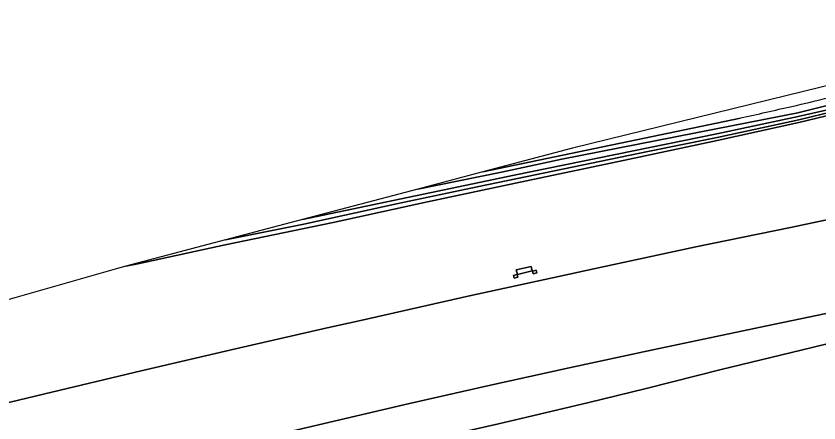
# Model space of a CAD drawing. Extents: x 158472 to 159562, y 388525 to 389606.
# Drawn here: x 159160.9 to 159327, y 389508.1 to 389592.2 of the extents above; entities that cross this region are included whole.
import ezdxf

# ---------------------------------------------------------------- set-up
doc = ezdxf.new("R2010")
doc.units = 0
for name, color, linetype in [('IMGEO_Berm_groen', 7, 'Continuous'), ('IMGEO_Fietspad_gesloten', 7, 'Continuous'), ('IMGEO_Oever', 7, 'Continuous'), ('IMGEO_Rijbaan_autosnelweg', 7, 'Continuous'), ('IMGEO_Sloot', 7, 'Continuous'), ('IMGEO_Terreindeel_gesloten', 7, 'Continuous')]:
    doc.layers.add(name, color=color, linetype=linetype)

msp = doc.modelspace()

# ---------------------------------------------------------------- linework, layer by layer
at = {"layer": 'IMGEO_Berm_groen'}
for points in [[(159244.01, 389556.43), (159244.02, 389556.43), (159261.36, 389559.91), (159273.82, 389562.61), (159305.39, 389568.78), (159322.64, 389572.17), (159337.33, 389575.83), (159363.15, 389582.22), (159375.56, 389585.5), (159379.97, 389586.8), (159379.36, 389588.61)], [(159337.71, 389573.79), (159322.84, 389570.18), (159305.92, 389566.43), (159286.87, 389562.4), (159266.51, 389558.13), (159246.01, 389553.78), (159226.51, 389549.52), (159204.18, 389544.89), (159186.09, 389540.95), (159183.66, 389540.45), (159181.88, 389539.98), (159130.7, 389525.36)], [(159310.77, 389571.11), (159257.5, 389560.01), (159244.02, 389556.43), (159244.01, 389556.43)], [(159147.59, 389509.46), (159166.89, 389514.11), (159186.82, 389518.84), (159206.3, 389523.39), (159225.27, 389527.72), (159231.89, 389529.19), (159254.68, 389534.32), (159270.28, 389537.75), (159282.01, 389540.26), (159301.52, 389544.49), (159321.13, 389548.5), (159340.6, 389552.62)], [(159335.07, 389532.04), (159316.21, 389528.12), (159292.66, 389523.19), (159275.3, 389519.44), (159259.07, 389515.89), (159242.27, 389512.1), (159221.13, 389507.13), (159201.16, 389502.42), (159178.87, 389497.19), (159159.07, 389492.43)], [(159160.2, 389484.88), (159171.63, 389487.5), (159180.8, 389489.6), (159193.59, 389492.52), (159204.41, 389495.01), (159215.3, 389497.51), (159225.82, 389499.97), (159238.04, 389502.68), (159248.56, 389505.09), (159260.71, 389507.88), (159266.55, 389509.23), (159279.37, 389512.29), (159291.22, 389515.18), (159306.77, 389519.08), (159323.29, 389523.14), (159337.14, 389526.5)]]:
    msp.add_lwpolyline(points, dxfattribs=at)
for points in [[(159267.43, 389540.41), (159267.66, 389539.49), (159264.61, 389538.77), (159264.38, 389539.74)], [(159263.83, 389538.55), (159264.6, 389538.72), (159264.72, 389538.19), (159263.95, 389538.01)], [(159268.49, 389539.64), (159268.63, 389539.1), (159267.85, 389538.92), (159267.72, 389539.46)]]:
    msp.add_lwpolyline(points, close=True, dxfattribs=at)
for centre, radius, start, end in [((159229.29, 389973.04), 410.01, 282.9774, 285.1966), ((158836.55, 391693.4), 2174.62, 282.59571, 282.88188)]:
    msp.add_arc(centre, radius, start, end, dxfattribs=at)
at = {"layer": 'IMGEO_Fietspad_gesloten'}
msp.add_lwpolyline([(159384.25, 389591.06), (159374.11, 389588.8), (159345.96, 389582.05), (159275.98, 389564.9), (159257.5, 389560.01), (159310.77, 389571.11)], dxfattribs=at)
for centre, radius, start, end in [((159229.29, 389973.04), 410.01, 282.9774, 285.1966), ((158836.55, 391693.4), 2174.62, 282.59571, 282.88188)]:
    msp.add_arc(centre, radius, start, end, dxfattribs=at)
at = {"layer": 'IMGEO_Oever'}
for points in [[(159337.33, 389575.83), (159322.64, 389572.17), (159305.39, 389568.78), (159273.82, 389562.61), (159261.36, 389559.91), (159244.02, 389556.43), (159244.01, 389556.43)], [(159337.6, 389574.35), (159322.85, 389570.73), (159305.95, 389567.07), (159291.6, 389564.22), (159256.63, 389556.97), (159239.58, 389553.39), (159220.42, 389549.17), (159204.23, 389545.9), (159183.66, 389540.45)], [(159183.66, 389540.45), (159186.09, 389540.95), (159204.18, 389544.89), (159226.51, 389549.52), (159246.01, 389553.78), (159266.51, 389558.13), (159286.87, 389562.4), (159305.92, 389566.43), (159322.84, 389570.18), (159337.71, 389573.79)], [(159244.01, 389556.43), (159220.18, 389550.12), (159220.19, 389550.12), (159263.93, 389559.32), (159305.84, 389567.81), (159322.69, 389571.44), (159337.57, 389574.83)]]:
    msp.add_lwpolyline(points, dxfattribs=at)
at = {"layer": 'IMGEO_Rijbaan_autosnelweg'}
for points in [[(159340.6, 389552.62), (159321.13, 389548.5), (159301.52, 389544.49), (159282.01, 389540.26), (159270.28, 389537.75), (159254.68, 389534.32), (159231.89, 389529.19), (159225.27, 389527.72), (159206.3, 389523.39), (159186.82, 389518.84), (159166.89, 389514.11), (159147.59, 389509.46)], [(159159.07, 389492.43), (159178.87, 389497.19), (159201.16, 389502.42), (159221.13, 389507.13), (159242.27, 389512.1), (159259.07, 389515.89), (159275.3, 389519.44), (159292.66, 389523.19), (159316.21, 389528.12), (159335.07, 389532.04)], [(159337.14, 389526.5), (159323.29, 389523.14), (159306.77, 389519.08), (159291.22, 389515.18), (159279.37, 389512.29), (159266.55, 389509.23), (159260.71, 389507.88), (159248.56, 389505.09), (159238.04, 389502.68), (159225.82, 389499.97), (159215.3, 389497.51), (159204.41, 389495.01), (159193.59, 389492.52), (159180.8, 389489.6), (159171.63, 389487.5), (159160.2, 389484.88)]]:
    msp.add_lwpolyline(points, dxfattribs=at)
at = {"layer": 'IMGEO_Sloot'}
msp.add_lwpolyline([(159204.23, 389545.9), (159220.42, 389549.17), (159239.58, 389553.39), (159256.63, 389556.97), (159291.6, 389564.22), (159305.95, 389567.07), (159322.85, 389570.73), (159337.6, 389574.35), (159360.46, 389580.19), (159375.9, 389584.01), (159391.48, 389588.46), (159402.34, 389591.6), (159402.53, 389591.66), (159402.53, 389592.19), (159402.36, 389592.14), (159391.32, 389589.05), (159375.77, 389584.48), (159337.57, 389574.83), (159322.69, 389571.44), (159305.84, 389567.81), (159263.93, 389559.32), (159220.19, 389550.12), (159220.18, 389550.12), (159204.23, 389545.9)], dxfattribs=at)
at = {"layer": 'IMGEO_Terreindeel_gesloten'}
for points in [[(159267.43, 389540.41), (159264.38, 389539.74), (159264.61, 389538.77), (159267.66, 389539.49)], [(159263.83, 389538.55), (159263.95, 389538.01), (159264.72, 389538.19), (159264.6, 389538.72)], [(159268.49, 389539.64), (159267.72, 389539.46), (159267.85, 389538.92), (159268.63, 389539.1)]]:
    msp.add_lwpolyline(points, close=True, dxfattribs=at)

doc.saveas('drawing.dxf')
